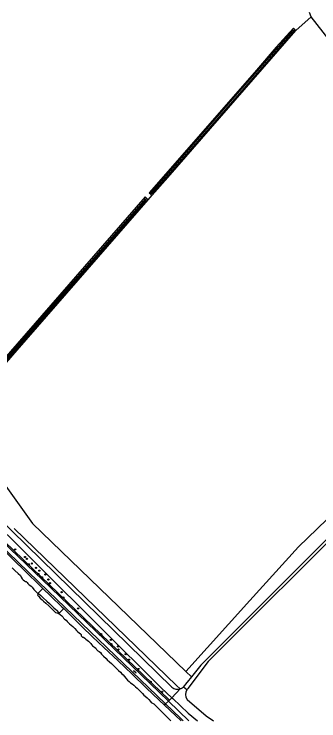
# Model space of a CAD drawing. Extents: x 135990 to 139000, y 393500 to 396000.
# Drawn here: x 137066 to 137269.2, y 393500 to 393970.7 of the extents above; entities that cross this region are included whole.
import ezdxf

# ---------------------------------------------------------------- set-up
doc = ezdxf.new("R2010")
doc.units = 0
for name, color, linetype in [('gg-knt-BGT kruinlijn', 7, 'Continuous'), ('gg-knt-bronhoudergrens', 7, 'Continuous'), ('gg-knt-onverhard', 7, 'Continuous'), ('gg-knt-verharding', 7, 'Continuous'), ('gg-kntw-bovenkant insteek waterloop', 7, 'Continuous'), ('gg-kntw-midden sloot', 7, 'Continuous'), ('gg-kntw-waterlijn', 7, 'Continuous'), ('gt-grn-groengrens', 7, 'Continuous'), ('gt-symb-boom', 7, 'Continuous'), ('gt-symb-gesloten verharding', 7, 'Continuous'), ('gt-symb-groenvak', 7, 'Continuous'), ('gx-grn-maaiveld', 7, 'Continuous')]:
    doc.layers.add(name, color=color, linetype=linetype)

# ---------------------------------------------------------------- blocks, each defined once
blk = doc.blocks.new('gt0-BOOM')
at = {"layer": 'gt-symb-boom'}
for radius in [0.4, 0.2]:
    blk.add_circle((0, 0), radius, dxfattribs=at)
blk = doc.blocks.new('gt0-GRVAK')
at = {"layer": 'gt-symb-groenvak'}
for p, q in [((-0.11, 0.19), (-0.23, 0.24)), ((-0.18, 0.15), (0.09, 0.15)), ((-0.09, 0.21), (-0.16, 0.32)), ((-0.05, 0.21), (-0.05, 0.39)), ((0, 0.21), (0.06, 0.32)), ((0.01, 0.19), (0.13, 0.24)), ((0.26, -0.05), (0.2, 0.06)), ((0.3, -0.05), (0.3, 0.13)), ((0.35, -0.05), (0.41, 0.06)), ((-0.25, -0.23), (-0.36, -0.18)), ((-0.32, -0.26), (-0.05, -0.26)), ((-0.23, -0.21), (-0.29, -0.09)), ((-0.18, -0.2), (-0.18, -0.02)), ((-0.14, -0.21), (-0.07, -0.09)), ((-0.12, -0.23), (0, -0.18)), ((0.24, -0.07), (0.12, -0.02)), ((0.17, -0.11), (0.44, -0.11)), ((0.37, -0.07), (0.49, -0.02))]:
    blk.add_line(p, q, dxfattribs=at)
blk = doc.blocks.new('gt0-GESVH1')
at = {"layer": 'gt-symb-gesloten verharding'}
for p, q in [((-0.99, -0.26), (0.01, 0.24)), ((0.01, -0.26), (-0.99, 0.24)), ((0.01, 0.24), (1.01, -0.26)), ((1.01, 0.24), (0.01, -0.26))]:
    blk.add_line(p, q, dxfattribs=at)

msp = doc.modelspace()

# ---------------------------------------------------------------- linework, layer by layer
at = {"layer": 'gg-knt-BGT kruinlijn'}
for p, q in [((137085.149, 393588.232), (137090.353, 393583.132)), ((137090.353, 393583.132), (137097.874, 393575.994)), ((137097.874, 393575.994), (137099.107, 393574.774))]:
    msp.add_line(p, q, dxfattribs=at)
at = {"layer": 'gg-knt-bronhoudergrens'}
for p, q in [((137264.089, 393968.897), (137262.856, 393971.707)), ((137253.85, 393959.823), (137264.089, 393968.897)), ((137155.414, 393847.038), (137158.051, 393850.06)), ((137171.074, 393515.379), (137176.698, 393521.273))]:
    msp.add_line(p, q, dxfattribs=at)
for points in [[(137413.508, 393780.714), (137320.885, 393896.225), (137264.089, 393968.897)], [(137180.428, 393532.776), (137223.023, 393580.184), (137255.648, 393616.022), (137305.763, 393664.351), (137344.116, 393711.471), (137382.312, 393759.554), (137392.064, 393754.728), (137413.508, 393780.714)], [(137027.511, 393700.905), (137028.609, 393699.287), (137053.515, 393665.556), (137078.29, 393631.42), (137180.428, 393532.776)]]:
    msp.add_lwpolyline(points, dxfattribs=at)
at = {"layer": 'gg-knt-onverhard'}
msp.add_line((137000, 393689.283), (137171.19, 393522.493), dxfattribs=at)
msp.add_lwpolyline([(137171.074, 393515.379), (137164.07, 393521.9), (137000, 393684.749)], dxfattribs=at)
msp.add_arc((137175.045, 393526.853), 5.819, 228.5175, 286.5042, dxfattribs=at)
at = {"layer": 'gg-knt-verharding'}
msp.add_lwpolyline([(137168.805, 393513.122), (137090.404, 393588.495), (137030.289, 393646.138), (137027.362, 393649.018)], dxfattribs=at)
at = {"layer": 'gg-kntw-bovenkant insteek waterloop'}
for p, q in [((137155.414, 393847.038), (137153.243, 393848.934)), ((137156.032, 393851.682), (137158.051, 393850.06))]:
    msp.add_line(p, q, dxfattribs=at)
for points in [[(137253.85, 393959.823), (137252.219, 393961.346), (137240.739, 393948.688), (137227.67, 393933.413), (137156.032, 393851.682)], [(137158.051, 393850.06), (137168.39, 393861.906), (137253.85, 393959.823)], [(137153.243, 393848.934), (137090.483, 393776.898), (137030.342, 393708.284), (137032.262, 393706.328)], [(137032.262, 393706.328), (137040.566, 393715.625), (137068.01, 393746.893), (137155.414, 393847.038)]]:
    msp.add_lwpolyline(points, dxfattribs=at)
at = {"layer": 'gg-kntw-midden sloot'}
for p, q in [((137065.942, 393628.087), (137065.989, 393628.048)), ((137065.989, 393628.048), (137174.281, 393523.603))]:
    msp.add_line(p, q, dxfattribs=at)
at = {"layer": 'gg-kntw-waterlijn'}
for points in [[(137157.864, 393851.031), (137157.23, 393851.55), (137213.401, 393916), (137252.241, 393960.351), (137252.799, 393959.862)], [(137252.799, 393959.862), (137203.771, 393903.657), (137157.864, 393851.031)], [(137154.219, 393846.909), (137153.599, 393847.609), (137116.168, 393804.736), (137092.302, 393777.588), (137041.328, 393719.292), (137031.97, 393708.515)], [(137031.97, 393708.515), (137032.59, 393707.94), (137084.944, 393767.626), (137125.446, 393813.798), (137154.219, 393846.909)]]:
    msp.add_lwpolyline(points, dxfattribs=at)
at = {"layer": 'gt-grn-groengrens'}
for p, q in [((137180.428, 393532.776), (137184.267, 393529.297)), ((137176.698, 393521.273), (137174.281, 393523.603))]:
    msp.add_line(p, q, dxfattribs=at)
at = {"layer": 'gx-grn-maaiveld'}
for p, q in [((137081.818, 393584.908), (137085.149, 393588.232)), ((137095.854, 393571.522), (137099.107, 393574.774)), ((137184.267, 393529.297), (137181.405, 393525.669)), ((137181.188, 393520.76), (137178.898, 393522.491)), ((137169.529, 393513.841), (137168.805, 393513.122)), ((137168.805, 393513.122), (137166.961, 393511.287)), ((137168.805, 393513.122), (137182.452, 393500))]:
    msp.add_line(p, q, dxfattribs=at)
for points in [[(137530.226, 393877.038), (137190.45, 393537.134), (137184.267, 393529.297)], [(137379.78, 393721.919), (137378.775, 393722.023), (137364.231, 393707.573), (137292.072, 393635.881), (137195.266, 393539.473), (137181.829, 393521.493)], [(137166.961, 393511.287), (137088.776, 393586.428), (137028.455, 393644.3), (137025.502, 393647.226)], [(137169.529, 393513.841), (137169.34, 393514.024), (137078.112, 393601.559), (137028.091, 393649.72)], [(137033.717, 393637.526), (137039.129, 393632.418), (137047.496, 393624.419), (137056.151, 393616.17), (137064.57, 393608.093), (137073.975, 393599.052), (137082.624, 393590.707), (137085.149, 393588.232)], [(137064.656, 393601.862), (137066.519, 393600.207), (137068.655, 393598.209), (137070.142, 393596.721), (137070.708, 393595.671), (137071.42, 393594.698), (137072.086, 393593.917), (137072.786, 393593.245), (137073.333, 393592.843), (137073.891, 393592.754), (137074.607, 393592.158), (137075.077, 393591.459), (137075.794, 393590.834), (137076.484, 393590.325), (137077.306, 393589.686), (137077.964, 393589.071), (137079.133, 393587.571), (137079.65, 393586.975), (137080.299, 393586.357), (137080.97, 393585.725), (137081.426, 393585.294), (137081.818, 393584.908)], [(137081.818, 393584.908), (137082.036, 393584.532), (137081.931, 393584.336), (137081.707, 393584.081), (137081.606, 393583.756), (137082.209, 393583.011), (137083.396, 393581.795), (137084.649, 393580.528), (137085.581, 393579.65), (137087.093, 393578.411), (137089.157, 393576.662), (137091, 393574.89), (137091.958, 393573.708), (137093.042, 393572.617), (137093.649, 393572.074), (137094.402, 393571.909), (137095.215, 393571.766), (137095.854, 393571.522)], [(137081.818, 393584.908), (137082.273, 393584.825), (137083.772, 393583.44), (137085.282, 393582.055), (137087.802, 393579.723), (137089.56, 393578.089), (137090.855, 393576.867), (137092.43, 393575.364), (137093.674, 393574.191), (137094.195, 393573.688), (137095.804, 393572.005), (137095.854, 393571.522)], [(137095.854, 393571.522), (137096.747, 393570.765), (137097.735, 393569.929), (137098.489, 393569.229), (137098.995, 393568.428), (137099.656, 393567.799), (137100.59, 393566.964), (137101.33, 393566.123), (137102.048, 393565.458), (137102.944, 393564.709), (137104.007, 393563.814), (137105.113, 393562.771), (137106.409, 393561.424), (137107.478, 393560.262), (137108.403, 393559.208), (137109.294, 393558.606), (137110.115, 393558.031), (137110.583, 393557.606), (137110.657, 393557.185), (137110.751, 393556.574), (137111.054, 393556.1), (137111.543, 393555.764), (137112.295, 393555.73), (137113.171, 393555.063), (137113.886, 393554.389), (137114.767, 393553.643), (137115.584, 393552.974), (137116.47, 393552.155), (137117.011, 393551.639), (137117.584, 393550.855), (137118.153, 393550.08), (137118.908, 393549.459), (137119.624, 393549.039), (137120.443, 393548.42), (137120.941, 393547.485), (137121.783, 393546.65), (137122.699, 393546.121), (137123.478, 393545.46), (137124.166, 393544.534), (137125.454, 393543.154), (137127.269, 393541.454), (137128.07, 393540.72), (137129.471, 393539.399), (137130.829, 393538.118), (137132.437, 393536.601), (137134.183, 393534.954), (137135.647, 393533.574), (137136.847, 393532.414), (137137.791, 393531.404), (137138.668, 393530.582), (137139.59, 393529.56), (137140.442, 393528.392), (137141.484, 393527.137), (137142.569, 393526.114), (137143.503, 393525.261), (137144.612, 393524.613), (137145.696, 393523.812), (137146.858, 393522.756), (137147.952, 393521.724), (137149.356, 393520.456), (137150.551, 393519.284), (137151.46, 393518.182), (137152.446, 393517.138), (137153.292, 393516.397), (137154.687, 393515.269), (137155.884, 393514.305), (137156.995, 393512.99), (137157.445, 393512.275), (137158.265, 393511.712), (137159.011, 393511.281), (137159.758, 393510.628), (137160.97, 393509.558), (137162.056, 393508.392), (137163.557, 393506.84), (137164.742, 393505.7), (137165.851, 393504.654), (137166.911, 393503.653), (137167.674, 393502.849), (137168.655, 393501.805), (137169.859, 393500.607), (137170.402, 393500)], [(137099.107, 393574.774), (137104.588, 393569.348), (137111.059, 393562.91), (137118.226, 393555.991), (137125.884, 393548.921), (137135.242, 393540.009), (137144.655, 393531.029), (137154.02, 393522.077), (137162.728, 393513.897), (137166.242, 393510.566)], [(137178.898, 393522.491), (137181.301, 393525.537), (137181.405, 393525.669)], [(137178.898, 393522.491), (137178.54, 393522.201), (137178.504, 393522.172), (137178.379, 393522.088), (137178.159, 393521.94), (137178.084, 393521.889), (137177.983, 393521.833), (137177.64, 393521.644), (137177.289, 393521.488), (137177.177, 393521.438), (137177.136, 393521.424), (137176.698, 393521.273)], [(137171.074, 393515.379), (137170.575, 393514.882), (137169.529, 393513.841)], [(137171.074, 393515.379), (137171.681, 393514.814), (137182.052, 393505.157), (137188.155, 393500)], [(137181.271, 393514.204), (137194.12, 393503.384), (137198.928, 393500)], [(137166.242, 393510.566), (137166.356, 393510.68), (137166.961, 393511.287)], [(137166.242, 393510.566), (137173.627, 393503.566), (137177.337, 393500)], [(137166.961, 393511.287), (137176.84, 393501.793), (137178.718, 393500)]]:
    msp.add_lwpolyline(points, dxfattribs=at)
for centre, radius, start, end in [((137185.606, 393517.537), 5.468, 143.89207, 217.5586), ((137185.562, 393517.582), 5.407, 133.66423, 143.99713)]:
    msp.add_arc(centre, radius, start, end, dxfattribs=at)

# ---------------------------------------------------------------- block references
at = {"layer": 'gt-symb-boom'}
for p in [(137066.619, 393614.211), (137073.178, 393609.149), (137074.433, 393607.867), (137075.718, 393604.262), (137077.812, 393604.807), (137080.588, 393601.945), (137082.815, 393600.057), (137082.135, 393597.785), (137084.528, 393595.545), (137086.795, 393597.485), (137088.795, 393594.163), (137089.913, 393591.704), (137097.657, 393585.709), (137098.719, 393582.102), (137108.623, 393574.93), (137124.05, 393557.806), (137130.485, 393553.902), (137130.813, 393551.058), (137135.077, 393549.552), (137135.537, 393547.575), (137140.39, 393544.391), (137142.564, 393540.717), (137148.845, 393534.576), (137164.636, 393519.398)]:
    msp.add_blockref('gt0-BOOM', p, dxfattribs=at)
at = {"layer": 'gt-symb-gesloten verharding', "rotation": -40.98653320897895}
msp.add_blockref('gt0-GESVH1', (137146.446, 393532.69), dxfattribs=at)
at = {"layer": 'gt-symb-groenvak'}
msp.add_blockref('gt0-GRVAK', (137157.219, 393526.053), dxfattribs=at)

doc.saveas('drawing.dxf')
